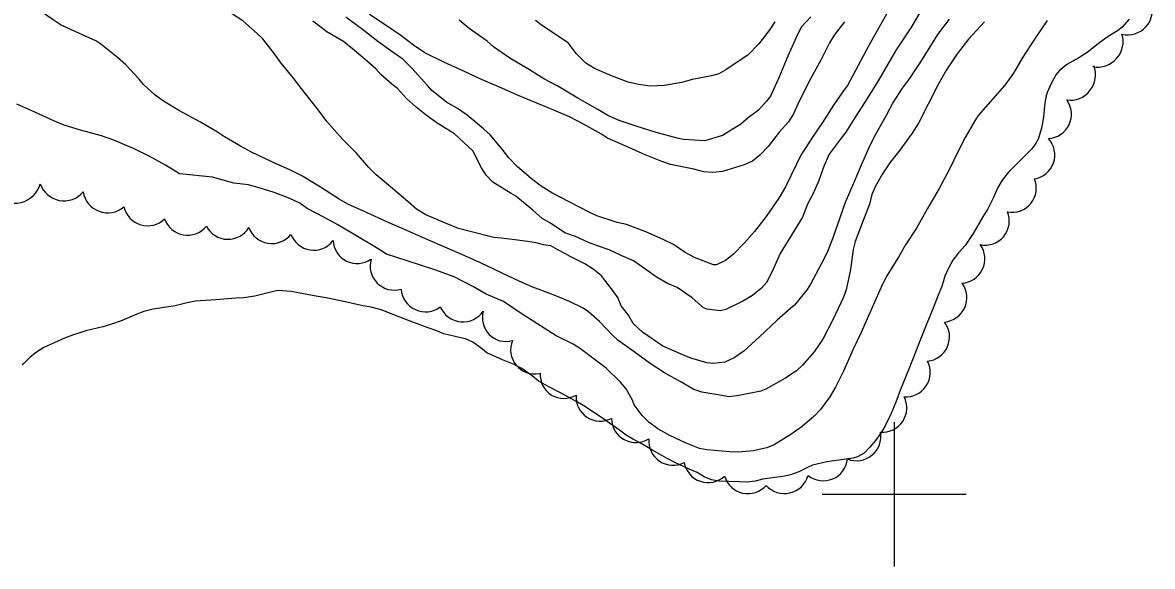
# Model space of a CAD drawing. Extents: x 287698 to 290158, y 5234163 to 5237182.
# Drawn here: x 288079 to 288235.8, y 5234990 to 5235065.5 of the extents above; entities that cross this region are included whole.
import ezdxf

# ---------------------------------------------------------------- set-up
doc = ezdxf.new("R2010")
doc.units = 0
for name, color, linetype in [('Niveau 1', 7, 'Continuous'), ('Niveau 2', 7, 'Continuous'), ('Niveau 4', 7, 'Continuous'), ('Niveau 44', 7, 'Continuous'), ('Niveau 61', 7, 'Continuous')]:
    doc.layers.add(name, color=color, linetype=linetype)

msp = doc.modelspace()

# ---------------------------------------------------------------- linework, layer by layer
at = {"layer": 'Niveau 1'}
msp.add_lwpolyline([(288198.95, 5235066.61), (288197.95, 5235064.91), (288196.48, 5235062.29), (288195, 5235059.52), (288193.52, 5235056.72), (288193.05, 5235056.14), (288191.57, 5235054.01), (288190.06, 5235051.6), (288188.73, 5235049.7), (288187.05, 5235047.05), (288186.44, 5235045.8), (288184.9, 5235042.66), (288183.96, 5235041.1), (288182.24, 5235038.55), (288180.6, 5235036.46), (288179.24, 5235034.88), (288177.7, 5235033.31), (288176.6, 5235032.44), (288175.33, 5235031.84), (288174.93, 5235031.86), (288172.29, 5235032.84), (288171, 5235033.53), (288169.34, 5235034.64), (288167.93, 5235035.36), (288165.51, 5235036.42), (288162.83, 5235037.45), (288161.56, 5235037.72), (288158.71, 5235038.66), (288157.67, 5235039.15), (288154.86, 5235040.59), (288152.48, 5235041.82), (288151.01, 5235042.75), (288149.67, 5235043.78), (288147.66, 5235045.49), (288146.5, 5235046.69), (288145.57, 5235047.88), (288143.91, 5235049.87), (288143, 5235050.71), (288140.72, 5235052.59), (288139.4, 5235053.52), (288137.87, 5235054.41), (288135.83, 5235056.03), (288135.22, 5235056.71), (288133.05, 5235059.14), (288131.8, 5235060.36), (288130.47, 5235061.32), (288128.34, 5235062.82), (288126.37, 5235064.36), (288123.86, 5235066.21)], dxfattribs=at)
at = {"layer": 'Niveau 2'}
for points in [[(288123.43, 5235049.26), (288121.26, 5235051.75), (288120.09, 5235053.31), (288118.15, 5235055.76), (288116.62, 5235057.76), (288114.9, 5235059.83), (288113.97, 5235061.13), (288112.37, 5235063.22), (288111.58, 5235063.93), (288109.58, 5235065.69), (288108.16, 5235066.64), (288106.16, 5235067.64), (288103.88, 5235068.73), (288101.26, 5235069.96), (288098.45, 5235071.29), (288096.02, 5235072.61), (288093.74, 5235073.71), (288091.32, 5235074.78), (288090.42, 5235075.3), (288087.76, 5235076.51), (288085.9, 5235077.23), (288083.08, 5235078.51), (288079.87, 5235079.93), (288076.84, 5235081.01)], [(288103.71, 5235051.62), (288100.78, 5235053.22), (288098.59, 5235054.53), (288097.36, 5235055.44), (288095.8, 5235056.87), (288095.18, 5235057.6), (288093.34, 5235059.57), (288092.2, 5235060.62), (288089.89, 5235062.48), (288089.17, 5235062.92), (288086.92, 5235063.94), (288084.35, 5235065.11), (288083.24, 5235065.85), (288080.91, 5235067.47), (288079.75, 5235068.11), (288076.89, 5235069.47)], [(288203.93, 5235067.52), (288202.41, 5235064.86), (288201.82, 5235064.03), (288200.29, 5235061.69), (288199.1, 5235059.69), (288197.75, 5235057.35), (288196.23, 5235054.91), (288194.66, 5235052.48), (288193.28, 5235050.27), (288192.63, 5235049.42), (288190.96, 5235047.21), (288190.16, 5235045.38), (288189.53, 5235043.55), (288188.8, 5235041.83), (288187.97, 5235040.28), (288187.25, 5235038.46), (288184.19, 5235033.43), (288183.08, 5235030.91), (288182.26, 5235029.39), (288181.59, 5235028.61), (288180.32, 5235027.57), (288179, 5235026.78), (288176.61, 5235025.63), (288175.82, 5235025.48), (288173.97, 5235025.7), (288173.52, 5235025.89), (288171.96, 5235027.24), (288169.89, 5235028.7), (288168.55, 5235029.25), (288167.1, 5235030.08), (288165.36, 5235031.28), (288163.82, 5235032.4), (288162.08, 5235033.12), (288160.44, 5235033.94), (288158.81, 5235034.49), (288157.56, 5235034.94), (288155.74, 5235035.76), (288154.3, 5235036.3), (288152.29, 5235037.64), (288151.15, 5235038.29), (288149.84, 5235039.44), (288147.48, 5235041.36), (288146.82, 5235041.74), (288144.28, 5235043.3), (288143.38, 5235044.27), (288142.7, 5235045.28), (288141.49, 5235047.64), (288138.97, 5235050.01), (288136.56, 5235051.49), (288135.01, 5235052.6), (288133.66, 5235053.71), (288132.29, 5235054.93), (288131.03, 5235056.33), (288130.26, 5235056.89), (288128.8, 5235058.19), (288128.02, 5235059.04), (288126.57, 5235060.34), (288124.82, 5235061.83), (288123.56, 5235062.85), (288121.25, 5235064.15), (288119.31, 5235065.63)], [(288159.36, 5235049.97), (288156.87, 5235051.38), (288154.92, 5235052.36), (288152.73, 5235053.3), (288150.38, 5235054.28), (288147.71, 5235055.4), (288145.1, 5235056.52), (288142.73, 5235057.55), (288140.44, 5235058.6), (288137.49, 5235059.96), (288134.86, 5235061.27), (288133.25, 5235062.32), (288131.49, 5235063.67), (288129.49, 5235065.07), (288127.17, 5235066.57)], [(288188.41, 5235066.23), (288187.07, 5235064.8), (288186.39, 5235063.38), (288185.25, 5235060.81)], [(288212.55, 5235065.57), (288210.32, 5235063.13), (288208.73, 5235061.1), (288207.27, 5235058.92), (288206.11, 5235056.86), (288204.71, 5235054.12), (288203.37, 5235051.5), (288202.51, 5235050.12), (288200.76, 5235047.73), (288199.5, 5235046.15), (288198.38, 5235044.47), (288197.41, 5235042.76), (288196.89, 5235041.58), (288196.55, 5235040.26), (288195.67, 5235038.01), (288194.59, 5235035.09), (288194.28, 5235033.97), (288193.91, 5235031.18), (288193.32, 5235028.36), (288192.96, 5235027.34), (288191.48, 5235024.19), (288190.09, 5235021.54), (288188.91, 5235019.76), (288187.27, 5235017.91), (288186.43, 5235017.13), (288184.83, 5235016.08), (288182.16, 5235014.58), (288181.48, 5235014.31), (288178.45, 5235013.7), (288177.08, 5235013.53), (288175.8, 5235013.74), (288173.28, 5235014.16), (288172.17, 5235014.56), (288170.29, 5235015.64), (288168.1, 5235016.85), (288166.13, 5235018.17), (288163.92, 5235019.76), (288161.65, 5235021.39), (288160.87, 5235022.11), (288159.08, 5235023.97), (288157.58, 5235025.32), (288156.8, 5235025.85), (288154.91, 5235026.75), (288152.81, 5235027.61), (288149.85, 5235028.73), (288148.01, 5235029.54), (288145.58, 5235030.68), (288142.55, 5235032.11), (288140, 5235033.26), (288137.64, 5235034.3), (288135.27, 5235035.32), (288132.33, 5235036.61), (288129.59, 5235037.82), (288126.75, 5235039.08), (288124.16, 5235040.25), (288122.96, 5235040.93), (288120.38, 5235042.63), (288117.75, 5235044.2), (288116.2, 5235044.97), (288113.53, 5235046.18), (288110.78, 5235047.49), (288109.26, 5235048.32), (288107.05, 5235049.58), (288106.07, 5235050.26), (288103.71, 5235051.62)], [(288207.64, 5235065.91), (288206.01, 5235063.78), (288205.25, 5235062.6), (288203.57, 5235059.86), (288202.09, 5235057.65), (288201.08, 5235056.37), (288199.84, 5235054.4), (288198.88, 5235052.57), (288197.43, 5235050.01), (288196.68, 5235048.51), (288195.41, 5235045.69), (288194.4, 5235043.25), (288193.21, 5235040.5), (288192.43, 5235038.37), (288191.41, 5235035.43), (288190.64, 5235033.47), (288189.91, 5235032.01), (288188.38, 5235029.14), (288187.92, 5235028.43), (288186.17, 5235026.24), (288185.67, 5235025.81), (288183.74, 5235024.15), (288181.28, 5235021.84), (288179.11, 5235019.85), (288177.77, 5235018.93), (288176.47, 5235018.35), (288174.91, 5235018.15), (288174.01, 5235018.24), (288171.78, 5235018.88), (288170.64, 5235019.34), (288167.87, 5235020.56), (288165.05, 5235022.52), (288163.78, 5235023.72), (288163.1, 5235024.86), (288162.11, 5235026.17), (288161.62, 5235027.3), (288160.74, 5235028.53), (288159.37, 5235030.31), (288158.21, 5235031.24), (288157.05, 5235031.98), (288155.03, 5235032.99), (288154.35, 5235033.35), (288153.29, 5235033.9), (288152.33, 5235034.46), (288151.28, 5235034.63), (288150.32, 5235034.9), (288149.08, 5235035.06), (288147.35, 5235035.31), (288145.45, 5235035.56), (288144.4, 5235035.63), (288141.14, 5235036.46), (288139.51, 5235036.9), (288137.69, 5235037.61), (288135, 5235038.78), (288133.68, 5235039.56), (288132.55, 5235040.56), (288130.34, 5235042.45), (288128.08, 5235044.35), (288127.08, 5235045.36), (288125.34, 5235047.32), (288123.43, 5235049.26)], [(288185.25, 5235060.81), (288183.95, 5235057.71), (288182.82, 5235055.24), (288182.29, 5235054.53), (288181.14, 5235053.3), (288179.73, 5235052.22), (288178.71, 5235051.35), (288176.15, 5235049.77), (288173.69, 5235049.06), (288170.73, 5235049.22), (288170.06, 5235049.38), (288166.95, 5235050.21), (288164.17, 5235051.07), (288161.81, 5235051.89), (288160.24, 5235052.58), (288158.86, 5235053.38), (288156.1, 5235054.96), (288153.29, 5235056.64), (288151.36, 5235057.66), (288149.38, 5235058.9), (288146.64, 5235060.51), (288144.39, 5235062.1), (288143.49, 5235062.87), (288140.98, 5235064.65), (288139.63, 5235065.81)], [(288221.23, 5235065.76), (288219.56, 5235063.3), (288217.76, 5235060.51), (288216.54, 5235058.44), (288215.35, 5235056.76), (288213.7, 5235054.86), (288211.66, 5235052.58), (288211.17, 5235051.8), (288209.84, 5235049.53), (288208.77, 5235047.45), (288207.67, 5235045.11), (288206.22, 5235042.45), (288204.61, 5235039.65), (288203.1, 5235036.93), (288201.57, 5235034.61), (288200.58, 5235032.92), (288198.9, 5235030.18), (288198.2, 5235028.73), (288197.14, 5235026.35), (288195.39, 5235022.43), (288194.31, 5235020.15), (288192.95, 5235017.1), (288191.87, 5235014.88), (288191.05, 5235013.51), (288189.75, 5235011.77), (288188.87, 5235010.84), (288187.22, 5235009.4), (288185.67, 5235008.29), (288183.34, 5235006.86), (288182.34, 5235006.44), (288180.43, 5235006.02), (288178.37, 5235005.83), (288177.19, 5235005.88), (288173.98, 5235006.19), (288172.99, 5235006.38), (288171.11, 5235007.11), (288168.86, 5235008.14), (288167.18, 5235009.09), (288165.96, 5235010.01), (288164.99, 5235010.94), (288163.89, 5235012.43), (288163.66, 5235013.07), (288162.77, 5235014.65), (288162.02, 5235015.55), (288160, 5235017.51), (288158.55, 5235018.61), (288156.47, 5235020.19), (288155.44, 5235020.83), (288153.09, 5235022), (288149.23, 5235024.44), (288148.36, 5235025)], [(288183.41, 5235065.55), (288182.72, 5235064.5), (288181.2, 5235062.5), (288179.66, 5235060.91), (288179.17, 5235060.62), (288176.61, 5235058.89), (288175.64, 5235058.36), (288174.62, 5235058.07), (288171.95, 5235057.57), (288170.51, 5235057.15), (288168.07, 5235056.74), (288166.13, 5235056.65), (288164.51, 5235056.84), (288163.06, 5235057.19), (288160.75, 5235058.05), (288158.41, 5235059.07), (288157.19, 5235059.8), (288155.9, 5235061.11), (288154.73, 5235062.63), (288151.19, 5235065), (288150.22, 5235065.74)], [(288193.09, 5235065.58), (288191.65, 5235063.7), (288191, 5235062.66), (288189.87, 5235060.33), (288188.4, 5235057.63), (288186.79, 5235054.53), (288186, 5235052.79), (288185.32, 5235051.69), (288184.01, 5235050.26), (288182.5, 5235048.28), (288181.36, 5235047.05), (288180.32, 5235046.21), (288179.16, 5235045.72), (288176.18, 5235044.77), (288174.84, 5235044.64), (288173.59, 5235044.76), (288172.19, 5235045.13), (288168.95, 5235045.77), (288167.74, 5235046.16), (288165.42, 5235047.09), (288162.74, 5235048.31), (288160.22, 5235049.42), (288159.36, 5235049.97)], [(288148.36, 5235025), (288145.76, 5235026.76), (288143.35, 5235027.76), (288141.62, 5235028.78), (288138.92, 5235030.16), (288136.23, 5235031.15), (288132.4, 5235032.41), (288129.52, 5235033.31), (288128.36, 5235034.05), (288124.79, 5235036.17), (288122.77, 5235037.37), (288120.84, 5235038.47), (288118.52, 5235039.67), (288117.47, 5235040.41), (288116.12, 5235041.04), (288113.91, 5235041.86), (288111.99, 5235042.49), (288110.36, 5235042.93), (288108.35, 5235043.18), (288105.39, 5235043.99), (288100.8, 5235044.47), (288098.84, 5235045.69), (288096.6, 5235046.93), (288094.41, 5235047.96), (288091.69, 5235049.12), (288089.95, 5235049.74), (288087.06, 5235050.51), (288084.8, 5235051.22), (288083.45, 5235051.79), (288080.73, 5235053.01), (288078.2, 5235054.13)]]:
    msp.add_lwpolyline(points, dxfattribs=at)
at = {"layer": 'Niveau 4'}
for points in [[(288232.63, 5235065.93), (288231.59, 5235064.79), (288230.97, 5235064.32), (288229.7, 5235063.54), (288228.54, 5235062.67), (288226.76, 5235061.29), (288225.61, 5235060.58), (288223.96, 5235059.64), (288222.91, 5235058.78), (288222.49, 5235058.26), (288221.83, 5235057.08), (288221.22, 5235055.77), (288221.03, 5235055.09), (288220.86, 5235053.89), (288220.72, 5235052.34), (288220.45, 5235050.81), (288219.98, 5235049.26), (288219.57, 5235048.54), (288219.05, 5235047.89), (288217.94, 5235046.78), (288215.85, 5235044.68), (288214.99, 5235043.61), (288214.39, 5235042.55), (288213.75, 5235041.09), (288212.98, 5235039.62), (288212.32, 5235038.52), (288210.95, 5235036.18), (288209.83, 5235034.53), (288208.92, 5235033.5), (288208.13, 5235032.47), (288207.52, 5235031.36), (288207.03, 5235030.27), (288206.6, 5235028.84), (288206.09, 5235027.61), (288205.4, 5235025.82), (288204.54, 5235023.72), (288203.58, 5235021.37), (288202.96, 5235019.72), (288202.01, 5235017.37), (288200.86, 5235014.54), (288200.21, 5235012.8), (288199.51, 5235011.11), (288198.73, 5235009.48), (288198.12, 5235008.47), (288197.4, 5235007.46), (288196.63, 5235006.54), (288195.82, 5235005.73), (288194.92, 5235005.22), (288194.3, 5235005.03), (288193.29, 5235004.87), (288190.66, 5235004.49), (288188.65, 5235004.05), (288188.05, 5235003.78), (288186.78, 5235003.14), (288185.58, 5235002.69), (288184.56, 5235002.45), (288183.45, 5235002.35), (288181.77, 5235002.12), (288180.71, 5235001.84), (288179.58, 5235001.68), (288178.46, 5235001.71), (288175.66, 5235001.84), (288174.62, 5235002.03), (288173.63, 5235002.43), (288172.64, 5235003.02), (288171.52, 5235003.49), (288169.55, 5235004.4), (288168.47, 5235004.98), (288166.35, 5235006.17), (288164.86, 5235007.06), (288163.83, 5235007.59), (288162.81, 5235008.22), (288161.88, 5235008.89), (288159.54, 5235010.51), (288157.15, 5235012.13), (288156.02, 5235012.78), (288153.78, 5235014.04), (288152.16, 5235014.86), (288150.64, 5235015.72), (288149.76, 5235016.43), (288148.3, 5235017.46), (288147.25, 5235017.99), (288145.61, 5235018.67), (288143.46, 5235019.64), (288142.85, 5235020.13), (288141.49, 5235021.13), (288140.49, 5235021.56), (288139.85, 5235021.69)], [(288139.85, 5235021.69), (288137.46, 5235022.27), (288136.39, 5235022.73), (288135.32, 5235023.08), (288133.18, 5235023.87), (288131.36, 5235024.6), (288128.76, 5235025.59), (288127.39, 5235025.97), (288126.23, 5235026.17), (288124.02, 5235026.65), (288121.15, 5235027.26), (288119.46, 5235027.56), (288116.3, 5235028.12), (288114.43, 5235028.26), (288113.82, 5235028.13), (288111.26, 5235027.48), (288109.72, 5235027.27), (288108.63, 5235027.2), (288105.83, 5235026.99), (288103.03, 5235026.79), (288101.87, 5235026.58), (288100.21, 5235026.15), (288098.99, 5235025.99), (288097.14, 5235025.68), (288095.83, 5235025.37), (288094.87, 5235024.99), (288092.82, 5235024.11), (288091.2, 5235023.54), (288090.16, 5235023.26), (288087.8, 5235022.67), (288085.92, 5235022.1), (288084.81, 5235021.66), (288081.95, 5235020.39), (288080.94, 5235019.72), (288080.08, 5235019.01), (288079.24, 5235018.21), (288078.95, 5235017.98)]]:
    msp.add_lwpolyline(points, dxfattribs=at)
at = {"layer": 'Niveau 44'}
for centre, radius, start, end in [((288232.4, 5235067.19), 3.44, 256.6212, 18.4983), ((288221.2, 5235052.75), 3.4, 273.5402, 35.4835), ((288107.52, 5235038.76), 3.38, 207.624, 329.4633), ((288113.61, 5235038.17), 3.38, 199.6156, 321.4917), ((288119.43, 5235037.25), 3.38, 200.4882, 322.594), ((288201.63, 5235016.91), 3.38, 265.6547, 27.3954), ((288198.37, 5235011.99), 3.37, 265.3328, 27.3409), ((288194.77, 5235008.04), 3.38, 248.2211, 10.0984), ((288190.15, 5235005.27), 3.39, 231.8597, 353.7514), ((288184.75, 5235003.54), 3.43, 222.1131, 344.1053)]:
    msp.add_arc(centre, radius, start, end, dxfattribs=at)
for centre, major_axis, ratio, start_param, end_param in [((288228.45, 5235062.62), (2.28, 2.55), 0.948249, 3.636393, 5.788384), ((288224.63, 5235058.03), (2.12, 2.68), 0.948668, 3.633807, 5.790971), ((288218.94, 5235047.08), (1.1, 3.17), 0.998971, 3.635099, 5.789679), ((288077.93, 5235044.05), (1, 3.52), 0.999985, 2.592799, 4.722414), ((288084.75, 5235044.19), (-1.7, -3.02), 0.999962, 5.545845, 7.67189), ((288216.37, 5235042.49), (2.12, 2.6), 0.99897, 3.636524, 5.788254), ((288090.82, 5235042.5), (2.63, 2.23), 0.999984, 2.592758, 4.718308), ((288096.36, 5235040.64), (-1.06, -3.21), 0.997339, 5.255137, 7.37763), ((288101.91, 5235039.33), (-0.8, -3.28), 0.998951, 5.282304, 7.40839), ((288212.62, 5235037.94), (1.39, 3.06), 0.999, 3.367989, 5.52039), ((288125.45, 5235035.38), (-1.48, -3.01), 0.999994, 5.222436, 7.349282), ((288209.19, 5235032.68), (-1.95, 2.77), 0.999983, 2.59207, 4.718128), ((288130.62, 5235031.7), (-2.38, -2.39), 0.999719, 5.217064, 7.342839), ((288134.95, 5235028.75), (-1.53, -3.07), 0.997873, 5.261905, 7.384689), ((288206.69, 5235027.28), (2.84, -1.85), 0.999823, 5.373496, 7.499949), ((288140.14, 5235027.36), (-0.34, -3.41), 0.999978, 5.219772, 7.351113), ((288146.15, 5235024.53), (-2.38, -2.34), 0.990712, 5.229759, 7.344643), ((288204.29, 5235021.84), (-0.42, 3.36), 0.999994, 3.116926, 5.244527), ((288150.1, 5235020.06), (-2.03, -2.67), 0.996511, 4.973583, 7.129173), ((288154.17, 5235016.64), (-1.57, -2.96), 0.987217, 5.147212, 7.300804), ((288159.2, 5235013.54), (-1.82, -2.86), 0.994833, 5.211199, 7.33062), ((288164.13, 5235010.57), (-1.6, -2.98), 0.999536, 5.216442, 7.343532), ((288169.31, 5235007.42), (-2.14, -2.62), 0.99948, 5.307764, 7.434403), ((288174.18, 5235005.04), (-1.07, -3.24), 0.997508, 5.218314, 7.336566), ((288179.69, 5235003.47), (-0.73, -3.29), 0.999994, 5.218051, 7.349024)]:
    msp.add_ellipse(centre, major_axis=major_axis, ratio=ratio, start_param=start_param, end_param=end_param, dxfattribs=at)
at = {"layer": 'Niveau 61'}
for points in [[(288200, 5235010), (288200, 5235000), (288200, 5234990)], [(288190, 5235000), (288200, 5235000), (288210, 5235000)]]:
    msp.add_lwpolyline(points, dxfattribs=at)

doc.saveas('drawing.dxf')
